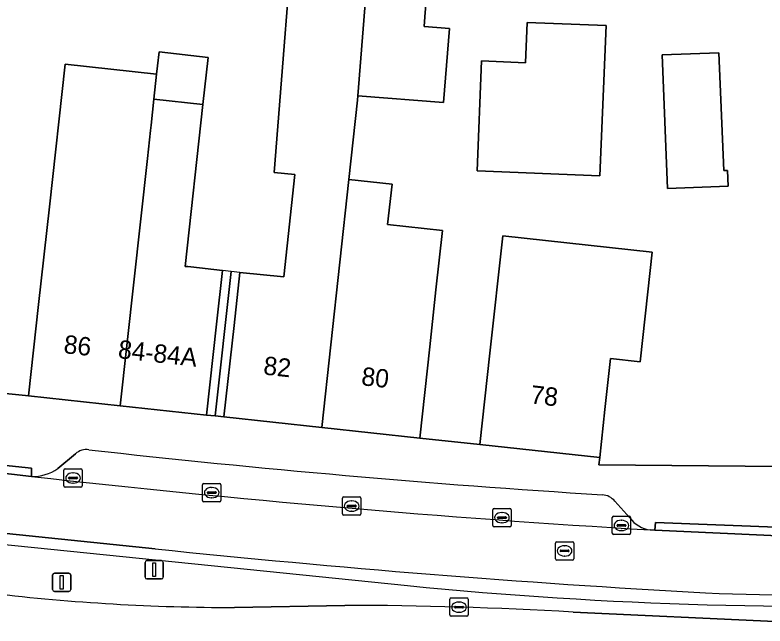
# Model space of a CAD drawing. Extents: x 160023 to 161302, y 384750 to 385707.
# Drawn here: x 161078.95 to 161119.79, y 384874.42 to 384907.71 of the extents above; entities that cross this region are included whole.
import ezdxf

# ---------------------------------------------------------------- set-up
doc = ezdxf.new("R2010")
doc.units = 0
for name, color, linetype in [('IMGEO_Berm_groen', 7, 'Continuous'), ('IMGEO_Erf', 7, 'Continuous'), ('IMGEO_Hek', 7, 'Continuous'), ('IMGEO_Kolk', 7, 'Continuous'), ('IMGEO_Lichtmast', 7, 'Continuous'), ('IMGEO_Pand', 7, 'Continuous'), ('IMGEO_Pand_nummerreeks', 7, 'Continuous'), ('IMGEO_Pand_overbouw', 7, 'Continuous'), ('IMGEO_Parkeervlak_open', 7, 'Continuous'), ('IMGEO_Rijbaan_lokaal_gesloten', 7, 'Continuous'), ('IMGEO_Rijbaan_regionaal_gesloten', 7, 'Continuous'), ('IMGEO_Rioolput', 7, 'Continuous'), ('IMGEO_Voetpad_open', 7, 'Continuous')]:
    doc.layers.add(name, color=color, linetype=linetype)

msp = doc.modelspace()

# ---------------------------------------------------------------- linework, layer by layer
at = {"layer": 'IMGEO_Berm_groen'}
for points in [[(161086.584, 384878.625), (161045.747, 384882.846)], [(161090.903, 384875.427), (161096.915, 384875.545)], [(161109.341, 384875.181), (161120.331, 384874.674), (161124.562, 384874.537), (161130.804, 384874.42)]]:
    msp.add_lwpolyline(points, dxfattribs=at)
for centre, radius, start, end in [((161152.275, 385509.837), 634.621, 264.058561, 266.773386), ((161090.993, 384989.356), 113.929, 263.30441, 269.95452), ((161122.883, 385033.047), 156.953, 267.68934, 271.98957), ((161096.486, 384648.613), 226.933, 86.75257, 89.89161)]:
    msp.add_arc(centre, radius, start, end, dxfattribs=at)
at = {"layer": 'IMGEO_Erf'}
for points in [[(161077.161, 384887.212), (161079.529, 384886.98), (161079.697, 384886.964), (161080.242, 384891.935), (161080.826, 384897.262), (161081.677, 384905.028), (161086.667, 384904.481), (161086.718, 384904.943), (161086.801, 384905.699), (161089.47, 384905.406), (161089.188, 384902.834), (161088.22, 384894.016), (161088.357, 384894.001), (161088.522, 384893.983), (161090.251, 384893.793), (161089.931, 384890.873), (161089.386, 384885.902), (161089.859, 384885.864), (161090.332, 384885.825), (161090.884, 384890.795), (161091.205, 384893.683), (161093.592, 384893.442), (161094.199, 384899.013), (161093.074, 384899.136), (161094.326, 384914.993)], [(161101.461, 384909.917), (161101.278, 384907.608), (161101.236, 384907.088), (161102.614, 384906.978), (161102.293, 384902.939), (161097.618, 384903.31), (161097.599, 384903.076), (161097.139, 384898.752), (161099.486, 384898.495), (161099.245, 384896.293), (161102.23, 384895.966), (161101.875, 384892.73), (161101.535, 384889.629), (161100.99, 384884.658), (161104.268, 384884.311), (161104.813, 384889.282), (161105.514, 384895.685), (161113.643, 384894.794), (161113.533, 384893.794), (161112.989, 384888.823), (161111.386, 384888.999), (161111.081, 384886.211), (161110.794, 384883.596), (161110.751, 384883.202), (161122.684, 384883.1)]]:
    msp.add_lwpolyline(points, dxfattribs=at)
for points in [[(161111.139, 384907.14), (161110.809, 384898.946), (161104.114, 384899.216), (161104.356, 384905.211), (161106.754, 384905.115), (161106.842, 384907.313)], [(161114.197, 384905.534), (161117.275, 384905.654), (161117.547, 384899.238), (161117.755, 384899.245), (161117.787, 384898.395), (161114.479, 384898.267)]]:
    msp.add_lwpolyline(points, close=True, dxfattribs=at)
at = {"layer": 'IMGEO_Hek'}
msp.add_lwpolyline([(161048.879, 384881.764), (161061.462, 384880.58), (161100.335, 384876.62)], dxfattribs=at)
msp.add_arc((161123.204, 385106.292), 230.807, 264.31356, 272.43141, dxfattribs=at)
at = {"layer": 'IMGEO_Kolk'}
for p, q in [((161081.615, 384882.057), (161081.615, 384882.909)), ((161081.69, 384882.983), (161082.542, 384882.983)), ((161082.616, 384882.909), (161082.616, 384882.057)), ((161081.874, 384882.477), (161081.874, 384882.489)), ((161082.312, 384882.44), (161081.914, 384882.44)), ((161081.917, 384882.526), (161082.315, 384882.526)), ((161082.103, 384882.763), (161082.128, 384882.763)), ((161082.358, 384882.489), (161082.358, 384882.477)), ((161082.542, 384881.983), (161081.69, 384881.983)), ((161082.126, 384882.203), (161082.101, 384882.203)), ((161089.168, 384881.262), (161089.168, 384882.114)), ((161089.243, 384882.188), (161090.095, 384882.188)), ((161089.656, 384881.968), (161089.681, 384881.968)), ((161090.169, 384882.114), (161090.169, 384881.262)), ((161089.427, 384881.682), (161089.427, 384881.694)), ((161089.865, 384881.645), (161089.467, 384881.645)), ((161089.47, 384881.731), (161089.868, 384881.731)), ((161089.911, 384881.694), (161089.911, 384881.682)), ((161090.095, 384881.188), (161089.243, 384881.188)), ((161089.679, 384881.408), (161089.654, 384881.408)), ((161096.784, 384880.529), (161096.784, 384881.381)), ((161096.859, 384881.455), (161097.711, 384881.455)), ((161097.272, 384881.235), (161097.297, 384881.235)), ((161097.785, 384881.381), (161097.785, 384880.529)), ((161097.043, 384880.949), (161097.043, 384880.961)), ((161097.481, 384880.912), (161097.083, 384880.912)), ((161097.086, 384880.998), (161097.484, 384880.998)), ((161097.527, 384880.961), (161097.527, 384880.949)), ((161104.967, 384879.896), (161104.967, 384880.748)), ((161105.042, 384880.822), (161105.894, 384880.822)), ((161105.968, 384880.748), (161105.968, 384879.896)), ((161097.711, 384880.455), (161096.859, 384880.455)), ((161097.295, 384880.675), (161097.27, 384880.675)), ((161105.226, 384880.316), (161105.226, 384880.328)), ((161105.269, 384880.365), (161105.667, 384880.365)), ((161105.455, 384880.602), (161105.48, 384880.602)), ((161105.71, 384880.328), (161105.71, 384880.316)), ((161111.476, 384879.474), (161111.476, 384880.326)), ((161111.551, 384880.4), (161112.403, 384880.4)), ((161112.477, 384880.326), (161112.477, 384879.474)), ((161105.664, 384880.279), (161105.266, 384880.279)), ((161105.478, 384880.042), (161105.453, 384880.042)), ((161111.778, 384879.943), (161112.176, 384879.943)), ((161111.964, 384880.18), (161111.989, 384880.18)), ((161105.894, 384879.822), (161105.042, 384879.822)), ((161111.735, 384879.894), (161111.735, 384879.906)), ((161112.173, 384879.857), (161111.775, 384879.857)), ((161111.987, 384879.62), (161111.962, 384879.62)), ((161112.219, 384879.906), (161112.219, 384879.894)), ((161112.403, 384879.4), (161111.551, 384879.4)), ((161102.633, 384875.022), (161102.633, 384875.874)), ((161102.708, 384875.948), (161103.56, 384875.948)), ((161103.634, 384875.874), (161103.634, 384875.022)), ((161102.892, 384875.442), (161102.892, 384875.454)), ((161102.935, 384875.491), (161103.333, 384875.491)), ((161103.121, 384875.728), (161103.146, 384875.728)), ((161103.376, 384875.454), (161103.376, 384875.442)), ((161103.33, 384875.405), (161102.932, 384875.405)), ((161103.144, 384875.168), (161103.119, 384875.168)), ((161103.56, 384874.948), (161102.708, 384874.948))]:
    msp.add_line(p, q, dxfattribs=at)
for points in [[(161081.615, 384882.057), (161081.615, 384882.909)], [(161081.69, 384882.983), (161082.542, 384882.983)], [(161082.616, 384882.909), (161082.616, 384882.057)], [(161082.542, 384881.983), (161081.69, 384881.983)], [(161089.168, 384881.262), (161089.168, 384882.114)], [(161089.243, 384882.188), (161090.095, 384882.188)], [(161090.169, 384882.114), (161090.169, 384881.262)], [(161090.095, 384881.188), (161089.243, 384881.188)], [(161096.784, 384880.529), (161096.784, 384881.381)], [(161096.859, 384881.455), (161097.711, 384881.455)], [(161097.785, 384881.381), (161097.785, 384880.529)], [(161104.967, 384879.896), (161104.967, 384880.748)], [(161105.042, 384880.822), (161105.894, 384880.822)], [(161105.968, 384880.748), (161105.968, 384879.896)], [(161097.711, 384880.455), (161096.859, 384880.455)], [(161111.476, 384879.474), (161111.476, 384880.326)], [(161111.551, 384880.4), (161112.403, 384880.4)], [(161112.477, 384880.326), (161112.477, 384879.474)], [(161105.894, 384879.822), (161105.042, 384879.822)], [(161112.403, 384879.4), (161111.551, 384879.4)], [(161102.633, 384875.022), (161102.633, 384875.874)], [(161102.708, 384875.948), (161103.56, 384875.948)], [(161103.634, 384875.874), (161103.634, 384875.022)], [(161103.56, 384874.948), (161102.708, 384874.948)]]:
    msp.add_lwpolyline(points, dxfattribs=at)
for centre, radius, start, end in [((161081.692, 384882.907), 0.0765, 91.552, 178.448), ((161081.692, 384882.907), 0.0765, 91.552, 178.448), ((161082.54, 384882.907), 0.0765, 1.552, 88.448), ((161082.54, 384882.907), 0.0765, 1.552, 88.448), ((161081.914, 384882.486), 0.0403, 85.8775, 175.7526), ((161081.911, 384882.476), 0.0366, 178.938, 274.7102), ((161082.315, 384882.483), 0.043, 264.8664, 352.4533), ((161082.319, 384882.488), 0.0386, 1.7309, 96.639), ((161081.692, 384882.059), 0.0765, 181.552, 268.448), ((161081.692, 384882.059), 0.0765, 181.552, 268.448), ((161082.54, 384882.059), 0.0765, 271.552, 358.448), ((161082.54, 384882.059), 0.0765, 271.552, 358.448), ((161089.245, 384882.112), 0.0765, 91.552, 178.448), ((161089.245, 384882.112), 0.0765, 91.552, 178.448), ((161090.093, 384882.112), 0.0765, 1.552, 88.448), ((161090.093, 384882.112), 0.0765, 1.552, 88.448), ((161089.467, 384881.691), 0.0403, 85.8775, 175.7526), ((161089.464, 384881.681), 0.0366, 178.938, 274.7102), ((161089.868, 384881.688), 0.043, 264.8664, 352.4533), ((161089.872, 384881.693), 0.0386, 1.7309, 96.639), ((161089.245, 384881.264), 0.0765, 181.552, 268.448), ((161089.245, 384881.264), 0.0765, 181.552, 268.448), ((161090.093, 384881.264), 0.0765, 271.552, 358.448), ((161090.093, 384881.264), 0.0765, 271.552, 358.448), ((161096.861, 384881.379), 0.0765, 91.552, 178.448), ((161096.861, 384881.379), 0.0765, 91.552, 178.448), ((161097.709, 384881.379), 0.0765, 1.552, 88.448), ((161097.709, 384881.379), 0.0765, 1.552, 88.448), ((161097.083, 384880.958), 0.0403, 85.8775, 175.7526), ((161097.08, 384880.948), 0.0366, 178.938, 274.7102), ((161097.484, 384880.955), 0.043, 264.8664, 352.4533), ((161097.488, 384880.96), 0.0386, 1.7309, 96.639), ((161105.044, 384880.746), 0.0765, 91.552, 178.448), ((161105.044, 384880.746), 0.0765, 91.552, 178.448), ((161105.892, 384880.746), 0.0765, 1.552, 88.448), ((161105.892, 384880.746), 0.0765, 1.552, 88.448), ((161096.861, 384880.531), 0.0765, 181.552, 268.448), ((161096.861, 384880.531), 0.0765, 181.552, 268.448), ((161097.709, 384880.531), 0.0765, 271.552, 358.448), ((161097.709, 384880.531), 0.0765, 271.552, 358.448), ((161105.266, 384880.325), 0.0403, 85.8775, 175.7526), ((161105.671, 384880.327), 0.0386, 1.7309, 96.639), ((161111.553, 384880.324), 0.0765, 91.552, 178.448), ((161111.553, 384880.324), 0.0765, 91.552, 178.448), ((161112.401, 384880.324), 0.0765, 1.552, 88.448), ((161112.401, 384880.324), 0.0765, 1.552, 88.448), ((161105.263, 384880.315), 0.0366, 178.938, 274.7102), ((161105.667, 384880.322), 0.043, 264.8664, 352.4533), ((161111.775, 384879.903), 0.0403, 85.8775, 175.7526), ((161112.18, 384879.905), 0.0386, 1.7309, 96.639), ((161105.044, 384879.898), 0.0765, 181.552, 268.448), ((161105.044, 384879.898), 0.0765, 181.552, 268.448), ((161105.892, 384879.898), 0.0765, 271.552, 358.448), ((161105.892, 384879.898), 0.0765, 271.552, 358.448), ((161111.772, 384879.893), 0.0366, 178.938, 274.7102), ((161112.176, 384879.9), 0.043, 264.8664, 352.4533), ((161111.553, 384879.476), 0.0765, 181.552, 268.448), ((161111.553, 384879.476), 0.0765, 181.552, 268.448), ((161112.401, 384879.476), 0.0765, 271.552, 358.448), ((161112.401, 384879.476), 0.0765, 271.552, 358.448), ((161102.71, 384875.872), 0.0765, 91.552, 178.448), ((161102.71, 384875.872), 0.0765, 91.552, 178.448), ((161103.558, 384875.872), 0.0765, 1.552, 88.448), ((161103.558, 384875.872), 0.0765, 1.552, 88.448), ((161102.932, 384875.451), 0.0403, 85.8775, 175.7526), ((161102.929, 384875.441), 0.0366, 178.938, 274.7102), ((161103.333, 384875.448), 0.043, 264.8664, 352.4533), ((161103.337, 384875.453), 0.0386, 1.7309, 96.639), ((161102.71, 384875.024), 0.0765, 181.552, 268.448), ((161102.71, 384875.024), 0.0765, 181.552, 268.448), ((161103.558, 384875.024), 0.0765, 271.552, 358.448), ((161103.558, 384875.024), 0.0765, 271.552, 358.448)]:
    msp.add_arc(centre, radius, start, end, dxfattribs=at)
for centre, major_axis, ratio, start_param, end_param in [((161082.102, 384882.483), (-0.387, 0.002), 0.722429, 4.712389, 7.853982), ((161082.127, 384882.483), (-0.39, 0.002), 0.717154, 1.570796, 4.712389), ((161089.655, 384881.688), (-0.387, 0.002), 0.722429, 4.712389, 7.853982), ((161089.68, 384881.688), (-0.39, 0.002), 0.717154, 1.570796, 4.712389), ((161097.271, 384880.955), (-0.387, 0.002), 0.722429, 4.712389, 7.853982), ((161097.296, 384880.955), (-0.39, 0.002), 0.717154, 1.570796, 4.712389), ((161105.454, 384880.322), (-0.387, 0.002), 0.722429, 4.712389, 7.853982), ((161105.479, 384880.322), (-0.39, 0.002), 0.717154, 1.570796, 4.712389), ((161111.963, 384879.9), (-0.387, 0.002), 0.722429, 4.712389, 7.853982), ((161111.988, 384879.9), (-0.39, 0.002), 0.717154, 1.570796, 4.712389), ((161103.12, 384875.448), (-0.387, 0.002), 0.722429, 4.712389, 7.853982), ((161103.145, 384875.448), (-0.39, 0.002), 0.717154, 1.570796, 4.712389)]:
    msp.add_ellipse(centre, major_axis=major_axis, ratio=ratio, start_param=start_param, end_param=end_param, dxfattribs=at)
at = {"layer": 'IMGEO_Lichtmast'}
for p, q in [((161086.037, 384877.088), (161086.037, 384877.888)), ((161086.037, 384877.888), (161086.037, 384877.088)), ((161086.137, 384877.988), (161086.927, 384877.988)), ((161086.927, 384877.988), (161086.137, 384877.988)), ((161087.027, 384877.888), (161087.027, 384877.088)), ((161087.027, 384877.088), (161087.027, 384877.888)), ((161080.999, 384876.401), (161080.999, 384877.201)), ((161080.999, 384877.201), (161080.999, 384876.401)), ((161081.099, 384877.301), (161081.889, 384877.301)), ((161081.889, 384877.301), (161081.099, 384877.301)), ((161081.989, 384877.201), (161081.989, 384876.401)), ((161081.989, 384876.401), (161081.989, 384877.201)), ((161086.927, 384876.988), (161086.137, 384876.988)), ((161086.137, 384876.988), (161086.927, 384876.988)), ((161081.889, 384876.301), (161081.099, 384876.301)), ((161081.099, 384876.301), (161081.889, 384876.301))]:
    msp.add_line(p, q, dxfattribs=at)
for points in [[(161086.457, 384877.863), (161086.607, 384877.863), (161086.607, 384877.113), (161086.457, 384877.113), (161086.457, 384877.863)], [(161081.419, 384877.176), (161081.569, 384877.176), (161081.569, 384876.426), (161081.419, 384876.426), (161081.419, 384877.176)]]:
    msp.add_lwpolyline(points, dxfattribs=at)
for centre, start, end in [((161086.137, 384877.888), 90, 180), ((161086.137, 384877.888), 90, 180), ((161086.927, 384877.888), 0, 90), ((161086.927, 384877.888), 360, 90), ((161081.099, 384877.201), 90, 180), ((161081.099, 384877.201), 90, 180), ((161081.889, 384877.201), 0, 90), ((161081.889, 384877.201), 360, 90), ((161086.137, 384877.088), 180, 270), ((161086.137, 384877.088), 180, 270), ((161086.927, 384877.088), 270, 0), ((161086.927, 384877.088), 270, 0), ((161081.099, 384876.401), 180, 270), ((161081.099, 384876.401), 180, 270), ((161081.889, 384876.401), 270, 0), ((161081.889, 384876.401), 270, 0)]:
    msp.add_arc(centre, 0.1, start, end, dxfattribs=at)
at = {"layer": 'IMGEO_Pand'}
for points in [[(161097.599, 384903.076), (161097.618, 384903.31), (161098.163, 384910.179), (161098.34, 384912.401), (161098.524, 384914.72), (161094.326, 384914.993), (161093.074, 384899.136), (161094.199, 384899.013), (161093.592, 384893.442), (161091.205, 384893.683), (161090.884, 384890.795), (161090.332, 384885.825), (161095.66, 384885.242), (161097.139, 384898.752)], [(161098.163, 384910.179), (161097.618, 384903.31), (161102.293, 384902.939), (161102.614, 384906.978), (161101.236, 384907.088), (161101.278, 384907.608), (161101.461, 384909.917)], [(161104.356, 384905.211), (161104.114, 384899.216), (161110.809, 384898.946), (161111.139, 384907.14), (161106.842, 384907.313), (161106.754, 384905.115)], [(161086.667, 384904.481), (161086.518, 384903.127), (161089.188, 384902.834), (161089.47, 384905.406), (161086.801, 384905.699), (161086.718, 384904.943)], [(161117.787, 384898.395), (161117.755, 384899.245), (161117.547, 384899.238), (161117.275, 384905.654), (161114.197, 384905.534), (161114.479, 384898.267)], [(161086.518, 384903.127), (161086.667, 384904.481), (161081.677, 384905.028), (161080.826, 384897.262), (161080.242, 384891.935), (161079.697, 384886.964), (161084.684, 384886.417), (161086.163, 384899.889), (161086.332, 384901.426), (161086.363, 384901.707)], [(161089.188, 384902.834), (161086.518, 384903.127), (161086.363, 384901.707), (161086.332, 384901.426), (161086.163, 384899.889), (161084.684, 384886.417), (161089.386, 384885.902), (161089.931, 384890.873), (161090.251, 384893.793), (161088.522, 384893.983), (161088.357, 384894.001), (161088.22, 384894.016)], [(161101.875, 384892.73), (161102.23, 384895.966), (161099.245, 384896.293), (161099.486, 384898.495), (161097.139, 384898.752), (161095.66, 384885.242), (161100.99, 384884.658), (161101.535, 384889.629)], [(161111.081, 384886.211), (161111.386, 384888.999), (161112.989, 384888.823), (161113.533, 384893.794), (161113.643, 384894.794), (161105.514, 384895.685), (161104.813, 384889.282), (161104.268, 384884.311), (161110.794, 384883.596)]]:
    msp.add_lwpolyline(points, close=True, dxfattribs=at)
at = {"layer": 'IMGEO_Pand_overbouw'}
for points in [[(161090.251, 384893.793), (161089.931, 384890.873), (161089.386, 384885.902), (161089.859, 384885.864), (161090.728, 384893.738)], [(161091.205, 384893.683), (161090.728, 384893.738), (161089.859, 384885.864), (161090.332, 384885.825), (161090.884, 384890.795)]]:
    msp.add_lwpolyline(points, close=True, dxfattribs=at)
at = {"layer": 'IMGEO_Parkeervlak_open'}
for points in [[(161082.241, 384883.802), (161081.279, 384883.005)], [(161112.427, 384880.313), (161111.62, 384881.218)]]:
    msp.add_lwpolyline(points, dxfattribs=at)
for centre, radius, start, end in [((161082.842, 384883.135), 0.898, 81.2565, 131.985), ((161147.42, 385457.782), 577.367, 263.591696, 266.377581), ((161079.941, 384884.846), 2.276, 267.85, 305.9986), ((161151.773, 385516.903), 638.395, 263.531702, 266.56669), ((161110.88, 384880.616), 0.954, 39.1192, 86.3418), ((161113.768, 384881.309), 1.67, 216.5974, 262.2338)]:
    msp.add_arc(centre, radius, start, end, dxfattribs=at)
at = {"layer": 'IMGEO_Rijbaan_lokaal_gesloten'}
for points in [[(161079.856, 384882.572), (161076.252, 384882.976), (161045.969, 384886.059)], [(161045.747, 384882.846), (161086.584, 384878.625)], [(161120.904, 384879.323), (161113.792, 384879.639), (161113.542, 384879.654)]]:
    msp.add_lwpolyline(points, dxfattribs=at)
for centre, radius, start, end in [((161151.773, 385516.903), 638.395, 263.531702, 266.56669), ((161152.275, 385509.837), 634.621, 264.058561, 266.773386), ((161122.883, 385033.047), 156.953, 267.68934, 271.98957)]:
    msp.add_arc(centre, radius, start, end, dxfattribs=at)
at = {"layer": 'IMGEO_Rijbaan_regionaal_gesloten'}
for points in [[(161096.915, 384875.545), (161090.903, 384875.427)], [(161130.804, 384874.42), (161124.562, 384874.537), (161120.331, 384874.674), (161109.341, 384875.181)]]:
    msp.add_lwpolyline(points, dxfattribs=at)
for centre, radius, start, end in [((161090.993, 384989.356), 113.929, 263.30441, 269.95452), ((161096.486, 384648.613), 226.933, 86.75257, 89.89161)]:
    msp.add_arc(centre, radius, start, end, dxfattribs=at)
at = {"layer": 'IMGEO_Rioolput'}
for p, q in [((161108.38, 384878.088), (161108.38, 384878.94)), ((161108.455, 384879.014), (161109.307, 384879.014)), ((161108.868, 384878.794), (161108.893, 384878.794)), ((161109.381, 384878.94), (161109.381, 384878.088)), ((161108.639, 384878.508), (161108.639, 384878.52)), ((161109.077, 384878.471), (161108.679, 384878.471)), ((161108.682, 384878.557), (161109.08, 384878.557)), ((161109.123, 384878.52), (161109.123, 384878.508)), ((161109.307, 384878.014), (161108.455, 384878.014)), ((161108.891, 384878.234), (161108.866, 384878.234))]:
    msp.add_line(p, q, dxfattribs=at)
for points in [[(161108.38, 384878.088), (161108.38, 384878.94)], [(161108.455, 384879.014), (161109.307, 384879.014)], [(161109.381, 384878.94), (161109.381, 384878.088)], [(161109.307, 384878.014), (161108.455, 384878.014)]]:
    msp.add_lwpolyline(points, dxfattribs=at)
for centre, radius, start, end in [((161108.457, 384878.938), 0.0765, 91.552, 178.448), ((161108.457, 384878.938), 0.0765, 91.552, 178.448), ((161109.305, 384878.938), 0.0765, 1.552, 88.448), ((161109.305, 384878.938), 0.0765, 1.552, 88.448), ((161108.679, 384878.517), 0.0403, 85.8775, 175.7526), ((161108.676, 384878.507), 0.0366, 178.938, 274.7102), ((161109.08, 384878.514), 0.043, 264.8664, 352.4533), ((161109.084, 384878.519), 0.0386, 1.7309, 96.639), ((161108.457, 384878.09), 0.0765, 181.552, 268.448), ((161108.457, 384878.09), 0.0765, 181.552, 268.448), ((161109.305, 384878.09), 0.0765, 271.552, 358.448), ((161109.305, 384878.09), 0.0765, 271.552, 358.448)]:
    msp.add_arc(centre, radius, start, end, dxfattribs=at)
for centre, major_axis, ratio, start_param, end_param in [((161108.867, 384878.514), (-0.387, 0.002), 0.722429, 4.712389, 7.853982), ((161108.892, 384878.514), (-0.39, 0.002), 0.717154, 1.570796, 4.712389)]:
    msp.add_ellipse(centre, major_axis=major_axis, ratio=ratio, start_param=start_param, end_param=end_param, dxfattribs=at)
at = {"layer": 'IMGEO_Voetpad_open'}
for points in [[(161154.204, 384884.25), (161134.279, 384883.429), (161131.349, 384883.254), (161122.684, 384883.1), (161110.751, 384883.202), (161110.794, 384883.596), (161104.268, 384884.311), (161100.99, 384884.658), (161095.66, 384885.242), (161090.332, 384885.825), (161089.859, 384885.864), (161089.386, 384885.902), (161084.684, 384886.417), (161079.697, 384886.964), (161079.529, 384886.98), (161077.161, 384887.212), (161051, 384889.81)], [(161081.279, 384883.005), (161082.241, 384883.802)], [(161076.252, 384882.976), (161076.36, 384883.38), (161079.854, 384883.02), (161079.856, 384882.572)], [(161111.62, 384881.218), (161112.427, 384880.313)], [(161113.542, 384879.654), (161113.792, 384879.639), (161113.831, 384880.069), (161120.87, 384879.786), (161120.904, 384879.323)]]:
    msp.add_lwpolyline(points, dxfattribs=at)
for points in [[(161079.856, 384882.572), (161079.854, 384883.02), (161076.36, 384883.38), (161076.252, 384882.976)], [(161113.831, 384880.069), (161113.792, 384879.639), (161120.904, 384879.323), (161120.87, 384879.786)]]:
    msp.add_lwpolyline(points, close=True, dxfattribs=at)
for centre, radius, start, end in [((161082.842, 384883.135), 0.898, 81.2565, 131.985), ((161147.42, 385457.782), 577.367, 263.591696, 266.377581), ((161079.941, 384884.846), 2.276, 267.85, 305.9986), ((161110.88, 384880.616), 0.954, 39.1192, 86.3418), ((161113.768, 384881.309), 1.67, 216.5974, 262.2338)]:
    msp.add_arc(centre, radius, start, end, dxfattribs=at)

# ---------------------------------------------------------------- texts
at = {"layer": 'IMGEO_Pand_nummerreeks'}
for s, rotation, p in [('86', 353.7433, (161081.572, 384889.293)), ('84-84A', 353.6574, (161084.532, 384889.021)), ('82', 353.749, (161092.447, 384888.129)), ('80', 353.749, (161097.781, 384887.545)), ('78', 353.7475, (161106.987, 384886.548))]:
    msp.add_text(s, height=1, rotation=rotation, dxfattribs=at).set_placement(p)

doc.saveas('drawing.dxf')
